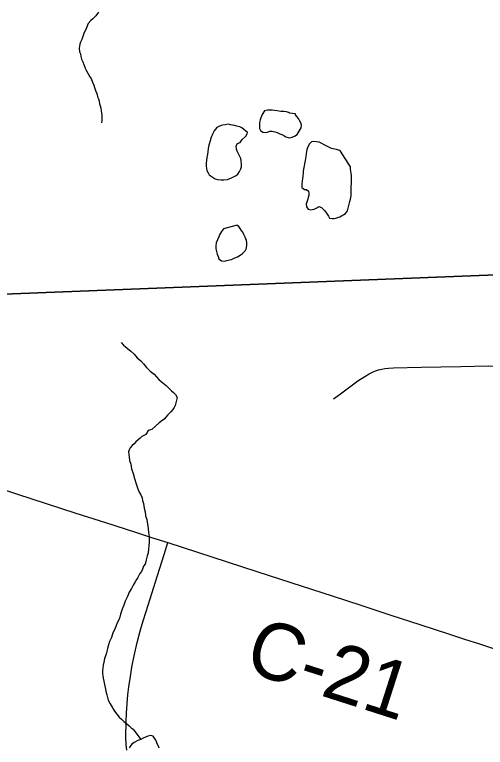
# Model space of a CAD drawing. Extents: x 103424 to 290657, y 38711 to 110967.
# Drawn here: x 214249.7176 to 214249.9517, y 40211.1463 to 40211.5108 of the extents above; entities that cross this region are included whole.
import ezdxf

# ---------------------------------------------------------------- set-up
doc = ezdxf.new("R2010")
doc.units = 0
for name, color, linetype in [('GM_X_Corporation', 7, 'Continuous'), ('GM_X_County_Road', 7, 'Continuous'), ('GM_X_County_Road_Text', 7, 'Continuous'), ('GM_X_Minor_Lake', 7, 'Continuous'), ('GM_X_Minor_River', 7, 'Continuous'), ('GM_X_Township_Road', 7, 'Continuous')]:
    doc.layers.add(name, color=color, linetype=linetype)

msp = doc.modelspace()

# ---------------------------------------------------------------- linework, layer by layer
at = {"layer": 'GM_X_Corporation'}
for points in [[(214248.4568, 40211.34061), (214248.60459, 40211.34318), (214248.64295, 40211.344), (214248.69303, 40211.34506), (214248.73244, 40211.34623), (214248.80718, 40211.34868), (214248.86959, 40211.34989), (214248.9445, 40211.35195), (214249.13187, 40211.35698), (214249.18835, 40211.35878), (214249.22612, 40211.35949), (214249.25978, 40211.35937), (214249.26717, 40211.35925), (214249.43492, 40211.36317), (214249.43849, 40211.36326), (214249.60172, 40211.36734), (214249.60223, 40211.36736), (214249.98256, 40211.38235), (214249.98385, 40211.3824), (214250.56887, 40211.39903)], [(214250.56887, 40211.39903), (214249.98385, 40211.3824), (214249.98256, 40211.38235), (214249.60223, 40211.36736), (214249.60172, 40211.36734), (214249.43849, 40211.36326), (214249.43492, 40211.36317), (214249.26717, 40211.35925), (214249.25978, 40211.35937), (214249.22612, 40211.35949), (214249.18835, 40211.35878), (214249.13187, 40211.35698), (214248.9445, 40211.35195), (214248.86959, 40211.34989), (214248.80718, 40211.34868), (214248.73244, 40211.34623), (214248.69303, 40211.34506), (214248.64295, 40211.344), (214248.60459, 40211.34318), (214248.4568, 40211.34061)]]:
    msp.add_lwpolyline(points, dxfattribs=at)
at = {"layer": 'GM_X_County_Road'}
msp.add_lwpolyline([(214249.70372, 40211.27718), (214249.71851, 40211.2724), (214249.73329, 40211.26763), (214249.74807, 40211.26285), (214249.76285, 40211.25808), (214249.77764, 40211.2533), (214249.78569, 40211.2507), (214249.79374, 40211.24811), (214249.80852, 40211.24332), (214249.8233, 40211.23853), (214249.83807, 40211.23374), (214249.84938, 40211.23008), (214249.86069, 40211.22641), (214249.87546, 40211.2216), (214249.89023, 40211.21679), (214249.90468, 40211.21208), (214249.91912, 40211.20737), (214249.93389, 40211.20256), (214249.94136, 40211.20012), (214249.94882, 40211.19769), (214249.95824, 40211.19462)], dxfattribs=at)
at = {"layer": 'GM_X_Minor_Lake'}
for points in [[(214249.85737, 40211.46141), (214249.85433, 40211.46173), (214249.85375, 40211.4621), (214249.8528, 40211.46247), (214249.85146, 40211.46263), (214249.84994, 40211.46261), (214249.84823, 40211.46296), (214249.8469, 40211.46312), (214249.84576, 40211.46329), (214249.84481, 40211.46328), (214249.84329, 40211.46325), (214249.84196, 40211.46303), (214249.84067, 40211.46111), (214249.84013, 40211.45939), (214249.83976, 40211.45843), (214249.83941, 40211.4571), (214249.83943, 40211.45614), (214249.83944, 40211.45519), (214249.83946, 40211.45424), (214249.83986, 40211.45311), (214249.84101, 40211.45237), (214249.84216, 40211.4522), (214249.84329, 40211.45241)], [(214249.85737, 40211.46141), (214249.85433, 40211.46173), (214249.85375, 40211.4621), (214249.8528, 40211.46247), (214249.85146, 40211.46263), (214249.84994, 40211.46261), (214249.84823, 40211.46296), (214249.8469, 40211.46312), (214249.84576, 40211.46329), (214249.84481, 40211.46328), (214249.84329, 40211.46325), (214249.84196, 40211.46303), (214249.84067, 40211.46111), (214249.84013, 40211.45939), (214249.83976, 40211.45843), (214249.83941, 40211.4571), (214249.83943, 40211.45614), (214249.83944, 40211.45519), (214249.83946, 40211.45424), (214249.83986, 40211.45311), (214249.84101, 40211.45237), (214249.84216, 40211.4522), (214249.84329, 40211.45241), (214249.84461, 40211.45282), (214249.84575, 40211.45284), (214249.84709, 40211.45248), (214249.84823, 40211.45212), (214249.84957, 40211.45157), (214249.85053, 40211.45121), (214249.85149, 40211.45066), (214249.85245, 40211.4501), (214249.85359, 40211.44975), (214249.85455, 40211.44957), (214249.85568, 40211.44978), (214249.85681, 40211.45037), (214249.85813, 40211.45116), (214249.86016, 40211.45442), (214249.86032, 40211.45576), (214249.86011, 40211.45671), (214249.85933, 40211.45821), (214249.85874, 40211.45915), (214249.85797, 40211.46009), (214249.85738, 40211.46103), (214249.85738, 40211.46122), (214249.85737, 40211.46141)], [(214249.84329, 40211.45241), (214249.84461, 40211.45282), (214249.84575, 40211.45284), (214249.84709, 40211.45248), (214249.84823, 40211.45212), (214249.84957, 40211.45157), (214249.85053, 40211.45121), (214249.85149, 40211.45066), (214249.85245, 40211.4501), (214249.85359, 40211.44975), (214249.85455, 40211.44957), (214249.85568, 40211.44978), (214249.85681, 40211.45037), (214249.85813, 40211.45116), (214249.86016, 40211.45442), (214249.86032, 40211.45576), (214249.86011, 40211.45671), (214249.85933, 40211.45821), (214249.85874, 40211.45915), (214249.85797, 40211.46009), (214249.85738, 40211.46103), (214249.85738, 40211.46122), (214249.85737, 40211.46141)], [(214249.83348, 40211.45222), (214249.83053, 40211.45446), (214249.82957, 40211.45502), (214249.82805, 40211.45537), (214249.8269, 40211.45573), (214249.825, 40211.45607), (214249.82385, 40211.45625), (214249.82234, 40211.45603), (214249.8212, 40211.45582), (214249.82026, 40211.45561), (214249.81912, 40211.45521), (214249.81819, 40211.45462), (214249.81688, 40211.45308), (214249.81615, 40211.45173), (214249.81578, 40211.45078), (214249.81542, 40211.44982), (214249.81488, 40211.4481), (214249.81435, 40211.44638), (214249.81399, 40211.44523), (214249.81382, 40211.44409), (214249.81365, 40211.44275), (214249.81349, 40211.44123), (214249.81313, 40211.4397), (214249.81297, 40211.43818), (214249.81281, 40211.43685), (214249.81283, 40211.43551), (214249.81304, 40211.43419), (214249.81325, 40211.43324)], [(214249.83348, 40211.45222), (214249.83053, 40211.45446), (214249.82957, 40211.45502), (214249.82805, 40211.45537), (214249.8269, 40211.45573), (214249.825, 40211.45607), (214249.82385, 40211.45625), (214249.82234, 40211.45603), (214249.8212, 40211.45582), (214249.82026, 40211.45561), (214249.81912, 40211.45521), (214249.81819, 40211.45462), (214249.81688, 40211.45308), (214249.81615, 40211.45173), (214249.81578, 40211.45078), (214249.81542, 40211.44982), (214249.81488, 40211.4481), (214249.81435, 40211.44638), (214249.81399, 40211.44523), (214249.81382, 40211.44409), (214249.81365, 40211.44275), (214249.81349, 40211.44123), (214249.81313, 40211.4397), (214249.81297, 40211.43818), (214249.81281, 40211.43685), (214249.81283, 40211.43551), (214249.81304, 40211.43419), (214249.81325, 40211.43324), (214249.81384, 40211.43211), (214249.81443, 40211.43117), (214249.81578, 40211.43005), (214249.81731, 40211.42913), (214249.81846, 40211.42877), (214249.82017, 40211.42861), (214249.82169, 40211.42864), (214249.82339, 40211.42886), (214249.82547, 40211.42966), (214249.82679, 40211.43025), (214249.82773, 40211.43084), (214249.82866, 40211.43143), (214249.8294, 40211.43277), (214249.83014, 40211.43411), (214249.8305, 40211.43507), (214249.83048, 40211.43602), (214249.83025, 40211.43811), (214249.83004, 40211.43925), (214249.82886, 40211.44189), (214249.82827, 40211.44283), (214249.82787, 40211.44396), (214249.82784, 40211.44548), (214249.82839, 40211.44663), (214249.82971, 40211.44723), (214249.83082, 40211.44877), (214249.83251, 40211.45032), (214249.83324, 40211.45147), (214249.83348, 40211.45222)], [(214249.81325, 40211.43324), (214249.81384, 40211.43211), (214249.81443, 40211.43117), (214249.81578, 40211.43005), (214249.81731, 40211.42913), (214249.81846, 40211.42877), (214249.82017, 40211.42861), (214249.82169, 40211.42864), (214249.82339, 40211.42886), (214249.82547, 40211.42966), (214249.82679, 40211.43025), (214249.82773, 40211.43084), (214249.82866, 40211.43143), (214249.8294, 40211.43277), (214249.83014, 40211.43411), (214249.8305, 40211.43507), (214249.83048, 40211.43602), (214249.83025, 40211.43811), (214249.83004, 40211.43925), (214249.82886, 40211.44189), (214249.82827, 40211.44283), (214249.82787, 40211.44396), (214249.82784, 40211.44548), (214249.82839, 40211.44663), (214249.82971, 40211.44723), (214249.83082, 40211.44877), (214249.83251, 40211.45032), (214249.83324, 40211.45147), (214249.83348, 40211.45222)], [(214249.87974, 40211.44282), (214249.87916, 40211.44317), (214249.87763, 40211.44371), (214249.8761, 40211.44407), (214249.87515, 40211.44424), (214249.87151, 40211.44607), (214249.87036, 40211.44662), (214249.86902, 40211.44736), (214249.86769, 40211.44753), (214249.86616, 40211.44769), (214249.86522, 40211.44748), (214249.86429, 40211.44651), (214249.86355, 40211.44536), (214249.86301, 40211.44364), (214249.86267, 40211.44154), (214249.8625, 40211.44021), (214249.86215, 40211.4383), (214249.8618, 40211.43658), (214249.86163, 40211.43563), (214249.86146, 40211.43468), (214249.86111, 40211.43296), (214249.86113, 40211.43201), (214249.86096, 40211.43067), (214249.8608, 40211.42915), (214249.86063, 40211.4282), (214249.86047, 40211.42648), (214249.8605, 40211.42477), (214249.86184, 40211.42385), (214249.86279, 40211.42386), (214249.86376, 40211.42293), (214249.86397, 40211.42198), (214249.86398, 40211.42103), (214249.86362, 40211.41989), (214249.86345, 40211.41893), (214249.8629, 40211.41759), (214249.86254, 40211.41664)], [(214249.87974, 40211.44282), (214249.87916, 40211.44317), (214249.87763, 40211.44371), (214249.8761, 40211.44407), (214249.87515, 40211.44424), (214249.87151, 40211.44607), (214249.87036, 40211.44662), (214249.86902, 40211.44736), (214249.86769, 40211.44753), (214249.86616, 40211.44769), (214249.86522, 40211.44748), (214249.86429, 40211.44651), (214249.86355, 40211.44536), (214249.86301, 40211.44364), (214249.86267, 40211.44154), (214249.8625, 40211.44021), (214249.86215, 40211.4383), (214249.8618, 40211.43658), (214249.86163, 40211.43563), (214249.86146, 40211.43468), (214249.86111, 40211.43296), (214249.86113, 40211.43201), (214249.86096, 40211.43067), (214249.8608, 40211.42915), (214249.86063, 40211.4282), (214249.86047, 40211.42648), (214249.8605, 40211.42477), (214249.86184, 40211.42385), (214249.86279, 40211.42386), (214249.86376, 40211.42293), (214249.86397, 40211.42198), (214249.86398, 40211.42103), (214249.86362, 40211.41989), (214249.86345, 40211.41893), (214249.8629, 40211.41759), (214249.86254, 40211.41664), (214249.86276, 40211.41512), (214249.86354, 40211.41399), (214249.86468, 40211.41363), (214249.86563, 40211.41384), (214249.86658, 40211.41405), (214249.8679, 40211.41464), (214249.86883, 40211.41542), (214249.87017, 40211.41487), (214249.87172, 40211.41338), (214249.87269, 40211.41206), (214249.87367, 40211.41056), (214249.87425, 40211.40962), (214249.87558, 40211.40945), (214249.87653, 40211.40947), (214249.87786, 40211.40969), (214249.87937, 40211.41028), (214249.88219, 40211.41185), (214249.88311, 40211.4132), (214249.88365, 40211.41511), (214249.884, 40211.41645), (214249.88436, 40211.41779), (214249.88472, 40211.41893), (214249.88507, 40211.42065), (214249.88505, 40211.4216), (214249.88503, 40211.42255), (214249.88502, 40211.4235), (214249.88499, 40211.42521), (214249.88515, 40211.42693), (214249.88513, 40211.42788), (214249.8851, 40211.4294), (214249.88508, 40211.43073), (214249.88506, 40211.43187), (214249.88485, 40211.43301), (214249.88464, 40211.43395), (214249.88462, 40211.43509), (214249.87974, 40211.44282)], [(214249.86254, 40211.41664), (214249.86276, 40211.41512), (214249.86354, 40211.41399), (214249.86468, 40211.41363), (214249.86563, 40211.41384), (214249.86658, 40211.41405), (214249.8679, 40211.41464), (214249.86883, 40211.41542), (214249.87017, 40211.41487), (214249.87172, 40211.41338), (214249.87269, 40211.41206), (214249.87367, 40211.41056), (214249.87425, 40211.40962), (214249.87558, 40211.40945), (214249.87653, 40211.40947), (214249.87786, 40211.40969), (214249.87937, 40211.41028), (214249.88219, 40211.41185), (214249.88311, 40211.4132), (214249.88365, 40211.41511), (214249.884, 40211.41645), (214249.88436, 40211.41779), (214249.88472, 40211.41893), (214249.88507, 40211.42065), (214249.88505, 40211.4216), (214249.88503, 40211.42255), (214249.88502, 40211.4235), (214249.88499, 40211.42521), (214249.88515, 40211.42693), (214249.88513, 40211.42788), (214249.8851, 40211.4294), (214249.88508, 40211.43073), (214249.88506, 40211.43187), (214249.88485, 40211.43301), (214249.88464, 40211.43395), (214249.88462, 40211.43509), (214249.87974, 40211.44282)], [(214249.82836, 40211.40614), (214249.82155, 40211.4043), (214249.82044, 40211.40295), (214249.81952, 40211.40122), (214249.81916, 40211.40027), (214249.81843, 40211.39873), (214249.81788, 40211.3972), (214249.81772, 40211.39568), (214249.81774, 40211.39454), (214249.81796, 40211.39302), (214249.81836, 40211.3917), (214249.81876, 40211.39056), (214249.81917, 40211.38924), (214249.82051, 40211.38831), (214249.82203, 40211.38815), (214249.82317, 40211.38855), (214249.82449, 40211.38877), (214249.82544, 40211.38897)], [(214249.82836, 40211.40614), (214249.82155, 40211.4043), (214249.82044, 40211.40295), (214249.81952, 40211.40122), (214249.81916, 40211.40027), (214249.81843, 40211.39873), (214249.81788, 40211.3972), (214249.81772, 40211.39568), (214249.81774, 40211.39454), (214249.81796, 40211.39302), (214249.81836, 40211.3917), (214249.81876, 40211.39056), (214249.81917, 40211.38924), (214249.82051, 40211.38831), (214249.82203, 40211.38815), (214249.82317, 40211.38855), (214249.82449, 40211.38877), (214249.82544, 40211.38897), (214249.82713, 40211.38976), (214249.82845, 40211.39036), (214249.82977, 40211.39114), (214249.83089, 40211.39192), (214249.8322, 40211.39328), (214249.83293, 40211.39462), (214249.83309, 40211.39633), (214249.83307, 40211.39728), (214249.83286, 40211.39842), (214249.83226, 40211.40012), (214249.83167, 40211.40144), (214249.83108, 40211.40257), (214249.8303, 40211.40351), (214249.82972, 40211.40445), (214249.82913, 40211.40539), (214249.82836, 40211.40595), (214249.82836, 40211.40614)], [(214249.82544, 40211.38897), (214249.82713, 40211.38976), (214249.82845, 40211.39036), (214249.82977, 40211.39114), (214249.83089, 40211.39192), (214249.8322, 40211.39328), (214249.83293, 40211.39462), (214249.83309, 40211.39633), (214249.83307, 40211.39728), (214249.83286, 40211.39842), (214249.83226, 40211.40012), (214249.83167, 40211.40144), (214249.83108, 40211.40257), (214249.8303, 40211.40351), (214249.82972, 40211.40445), (214249.82913, 40211.40539), (214249.82836, 40211.40595), (214249.82836, 40211.40614)], [(214249.78947, 40211.14579), (214249.78908, 40211.14692), (214249.7885, 40211.14805), (214249.7881, 40211.14919), (214249.78752, 40211.15032), (214249.78655, 40211.15182), (214249.78541, 40211.15219), (214249.7839, 40211.15179), (214249.78276, 40211.15139), (214249.78144, 40211.15081), (214249.78031, 40211.15022), (214249.7788, 40211.14963), (214249.7771, 40211.14866), (214249.77579, 40211.14769), (214249.77448, 40211.14597)]]:
    msp.add_lwpolyline(points, dxfattribs=at)
at = {"layer": 'GM_X_Minor_River'}
for points in [[(214249.75924, 40211.51212), (214249.75794, 40211.51019), (214249.75645, 40211.50865), (214249.75551, 40211.50787), (214249.75421, 40211.50633), (214249.7533, 40211.50422), (214249.75275, 40211.50307), (214249.7522, 40211.50192), (214249.75094, 40211.49847), (214249.75039, 40211.49713), (214249.75003, 40211.49617), (214249.74968, 40211.49408), (214249.7499, 40211.49237), (214249.7503, 40211.49124), (214249.75052, 40211.48991), (214249.75092, 40211.48859), (214249.75152, 40211.48727), (214249.75192, 40211.48594), (214249.75271, 40211.48425), (214249.7533, 40211.48292), (214249.75409, 40211.48142), (214249.75506, 40211.47992), (214249.75565, 40211.47898), (214249.75625, 40211.47728), (214249.75704, 40211.47577), (214249.75725, 40211.47463), (214249.75785, 40211.47312), (214249.75825, 40211.47199), (214249.75864, 40211.47104), (214249.75885, 40211.46991), (214249.75925, 40211.46896), (214249.75965, 40211.46783), (214249.75986, 40211.4665), (214249.76047, 40211.46442), (214249.76069, 40211.46272), (214249.76091, 40211.46101), (214249.76094, 40211.45949), (214249.76097, 40211.45797), (214249.76079, 40211.45701)], [(214249.77059, 40211.34767), (214249.77176, 40211.34637), (214249.7735, 40211.34488), (214249.77544, 40211.34341), (214249.77699, 40211.34192), (214249.77855, 40211.34005), (214249.7803, 40211.33857), (214249.78166, 40211.33708), (214249.78322, 40211.33521), (214249.78497, 40211.33335), (214249.78691, 40211.33187), (214249.78808, 40211.33057), (214249.78924, 40211.32927), (214249.79041, 40211.32834), (214249.79137, 40211.3276), (214249.79292, 40211.32631), (214249.79467, 40211.32463), (214249.79564, 40211.3237), (214249.79661, 40211.32277), (214249.79758, 40211.32185), (214249.79838, 40211.32034), (214249.79751, 40211.31633), (214249.79696, 40211.31537), (214249.79622, 40211.31441), (214249.79529, 40211.31325), (214249.7938, 40211.31169), (214249.79195, 40211.30956), (214249.78951, 40211.3078), (214249.78783, 40211.30624), (214249.78578, 40211.30449), (214249.78408, 40211.30388), (214249.78279, 40211.30195), (214249.78091, 40211.30096), (214249.77997, 40211.30018), (214249.77792, 40211.29824), (214249.77699, 40211.29727), (214249.77606, 40211.29649), (214249.77513, 40211.29533), (214249.77458, 40211.29436), (214249.77422, 40211.29322), (214249.77444, 40211.29189), (214249.77447, 40211.29075), (214249.77469, 40211.28905), (214249.77531, 40211.28716), (214249.77573, 40211.28489), (214249.77655, 40211.28244), (214249.77717, 40211.27998), (214249.77799, 40211.27734), (214249.7788, 40211.27488), (214249.7796, 40211.27319), (214249.78039, 40211.27188), (214249.78099, 40211.27037), (214249.78121, 40211.26905), (214249.78162, 40211.26753), (214249.78205, 40211.26526), (214249.78247, 40211.26337), (214249.7827, 40211.26148), (214249.78331, 40211.25959), (214249.78374, 40211.25732), (214249.78397, 40211.25523), (214249.78421, 40211.25315), (214249.78444, 40211.25125), (214249.78447, 40211.24992), (214249.7845, 40211.24841), (214249.78404, 40211.24308), (214249.78351, 40211.24154), (214249.78298, 40211.23963), (214249.78245, 40211.23734), (214249.78171, 40211.23637), (214249.78118, 40211.23484), (214249.78063, 40211.23369), (214249.77989, 40211.23272), (214249.77934, 40211.23176), (214249.77879, 40211.2308), (214249.77824, 40211.22984), (214249.7775, 40211.22868), (214249.77659, 40211.22695), (214249.77567, 40211.22522), (214249.77457, 40211.22349), (214249.77366, 40211.22138), (214249.77257, 40211.21907), (214249.77186, 40211.21697), (214249.77114, 40211.21505), (214249.7706, 40211.21352), (214249.77024, 40211.21256), (214249.76989, 40211.21103), (214249.76935, 40211.20969), (214249.76862, 40211.20816), (214249.76808, 40211.20682), (214249.76735, 40211.20509), (214249.76644, 40211.20317), (214249.76573, 40211.20087), (214249.76482, 40211.19895), (214249.76429, 40211.19723), (214249.76375, 40211.19551), (214249.7634, 40211.19417), (214249.76305, 40211.19264), (214249.76234, 40211.19054), (214249.762, 40211.18863), (214249.76165, 40211.1871), (214249.76149, 40211.18577)], [(214249.76149, 40211.18577), (214249.76133, 40211.18425), (214249.76136, 40211.18311), (214249.76138, 40211.18178), (214249.7616, 40211.18064), (214249.76201, 40211.17913), (214249.76223, 40211.17762), (214249.76265, 40211.1761), (214249.76288, 40211.17421), (214249.76349, 40211.17232), (214249.76391, 40211.17043), (214249.76451, 40211.16911), (214249.7651, 40211.16799), (214249.76727, 40211.16423), (214249.76845, 40211.16274), (214249.76962, 40211.16124), (214249.77078, 40211.16032), (214249.77195, 40211.15921), (214249.7733, 40211.15809), (214249.77447, 40211.15698), (214249.77563, 40211.15605), (214249.77659, 40211.15532), (214249.78031, 40211.15022)]]:
    msp.add_lwpolyline(points, dxfattribs=at)
at = {"layer": 'GM_X_Township_Road'}
for points in [[(214249.87613, 40211.31973), (214249.87963, 40211.32219), (214249.88837, 40211.32858), (214249.8918, 40211.33082), (214249.89397, 40211.33214), (214249.89563, 40211.333), (214249.8971, 40211.33363), (214249.89861, 40211.33413), (214249.90017, 40211.3345), (214249.90176, 40211.33474), (214249.90351, 40211.33493), (214249.90609, 40211.33501), (214249.91982, 40211.33534), (214249.92965, 40211.33558), (214249.93948, 40211.33583), (214249.95308, 40211.33606), (214249.96, 40211.33599)], [(214249.77344, 40211.14479), (214249.77309, 40211.14767), (214249.77291, 40211.15144), (214249.77309, 40211.15892), (214249.77327, 40211.16329), (214249.7735, 40211.16814), (214249.77392, 40211.17245), (214249.77446, 40211.17634), (214249.77518, 40211.18154), (214249.77596, 40211.18621), (214249.77703, 40211.19184), (214249.77847, 40211.19837), (214249.78015, 40211.20471), (214249.78152, 40211.20926), (214249.78296, 40211.21393), (214249.78584, 40211.22285), (214249.78871, 40211.23176), (214249.792, 40211.24218), (214249.79374, 40211.24811)]]:
    msp.add_lwpolyline(points, dxfattribs=at)

# ---------------------------------------------------------------- texts
at = {"layer": 'GM_X_County_Road_Text'}
msp.add_text('C-21', height=0.028409, rotation=342.2153, dxfattribs=at).set_placement((214249.83095, 40211.18453))

doc.saveas('drawing.dxf')
